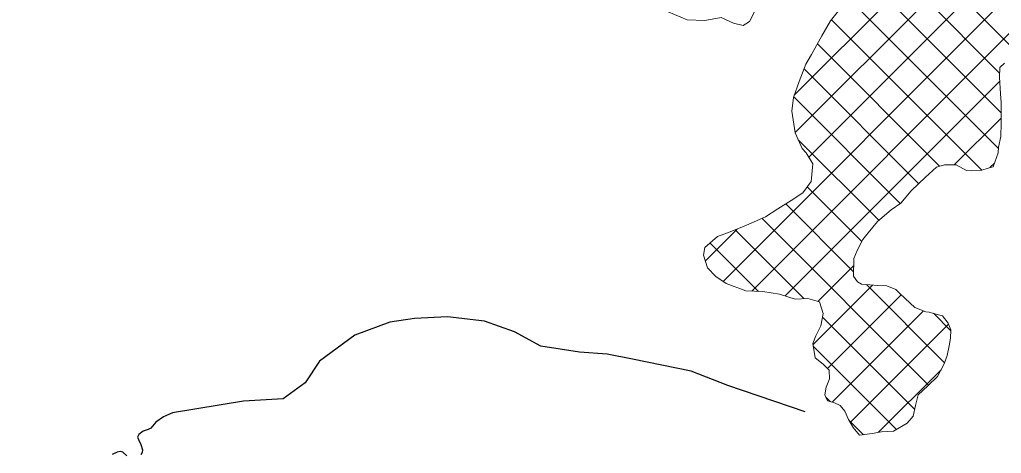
# Model space of a CAD drawing. Extents: x -1643653 to 4543381, y 1624270 to 13878484.
# Drawn here: x 675404 to 681161, y 8981562 to 8984103 of the extents above; entities that cross this region are included whole.
import ezdxf

# ---------------------------------------------------------------- set-up
doc = ezdxf.new("R2010")
doc.units = 0
doc.header["$LTSCALE"] = 200
for name, color, linetype, lineweight in [('1', 7, 'Continuous', 13), ('24', 7, 'Continuous', 25), ('29', 7, 'Continuous', 13)]:
    doc.layers.add(name, color=color, linetype=linetype, lineweight=lineweight)

msp = doc.modelspace()

# ---------------------------------------------------------------- linework, layer by layer
at = {"layer": '1', "lineweight": 25}
msp.add_spline([(814781, 9009175.5), (814787.2, 9009173.4), (814796.9, 9009173.4), (814799.4, 9009172.4), (814805.1, 9009174.5), (814805.6, 9009176.5), (814811.7, 9009179.5), (814811.7, 9009179.5), (814801.5, 9009181), (814790.7, 9009181.5), (814784.1, 9009183.1), (814777.4, 9009185.1), (814778.4, 9009175.5)], degree=3, dxfattribs=at)
at = {"layer": '24'}
for points in [[(680010.4, 8981805.1), (679556.9, 8981958.7), (679341.3, 8982043.7), (678998.1, 8982113.1), (678848.6, 8982142.2), (678687.8, 8982154.6), (678460.7, 8982189.8), (678306.2, 8982274.3), (678129.2, 8982336.8), (677913.1, 8982360.9), (677718.9, 8982351.5), (677574.5, 8982330.5), (677368.6, 8982254.7), (677162.1, 8982101.2), (677077.8, 8981974.5), (676949.4, 8981881.3), (676716.3, 8981866.7), (676299.8, 8981798.2), (676248, 8981776.3), (676201.9, 8981745.3), (676173.4, 8981709.8)], [(676173.4, 8981709.8), (676173, 8981709.2), (676157.8, 8981701.1), (676127.3, 8981691.6), (676101.8, 8981671.8), (676094.3, 8981657.4), (676100, 8981642), (676114.8, 8981613.2), (676125.1, 8981582.5), (676122.1, 8981566.5), (676114.4, 8981552.1)], [(676032.2, 8981546.9), (676008.3, 8981568.8), (675992.5, 8981572.1), (675976.2, 8981569.3), (675946.6, 8981555.8)]]:
    msp.add_lwpolyline(points, dxfattribs=at)
at = {"layer": '29'}
for p, q in [((681248.5, 8983916.9), (679106.7, 8986058.7)), ((681150.6, 8983790.3), (678924, 8986016.9)), ((679946.2, 8983660), (681141.9, 8984855.7)), ((679951.5, 8983440.8), (681157, 8984646.3)), ((680031.5, 8983296.4), (681216.7, 8984481.5)), ((679529.2, 8982569.5), (681287.4, 8984327.7)), ((681159.3, 8983557.1), (680372.2, 8984344.2)), ((681144.1, 8983347.8), (680269.9, 8984222)), ((679696.7, 8982512.5), (681318.9, 8984134.7)), ((681046.7, 8983220.6), (680164.5, 8984102.8)), ((680798.4, 8983244.4), (680081.7, 8983961.1)), ((680675.9, 8983142.4), (680003.5, 8983814.9)), ((679893, 8982484.3), (681151.1, 8983742.4)), ((680568.3, 8983025.5), (679943, 8983650.8)), ((680884.8, 8983251.6), (681159.1, 8983525.8)), ((680442.2, 8982927.2), (679969.9, 8983399.4)), ((681093.6, 8983235.8), (681119.8, 8983262)), ((680342.2, 8982802.6), (680022, 8983122.8)), ((680294.5, 8982625.8), (679897, 8983023.4)), ((680734.4, 8981961.4), (679756.6, 8982939.2)), ((679425.1, 8982689.9), (679611.4, 8982876.2)), ((680003.2, 8982468.1), (679599.7, 8982871.6)), ((679736, 8982510.8), (679452, 8982794.8)), ((680085, 8982451.7), (680295.2, 8982661.9)), ((680056.9, 8982199.1), (680405.3, 8982547.5)), ((680828.1, 8982092.2), (680370.2, 8982550.1)), ((680140.8, 8982058.6), (680573.5, 8982491.3)), ((680652.9, 8981818.4), (680111.4, 8982359.9)), ((680168.3, 8981861.6), (680703.8, 8982397)), ((680865.1, 8982279.7), (680762.5, 8982382.3)), ((680274.1, 8981742.9), (680850.4, 8982319.2)), ((680545, 8981701.8), (680058.7, 8982188.1)), ((680441, 8981685.3), (680807.5, 8982051.7)), ((680158.1, 8981864.2), (680131.6, 8981890.7)), ((680351.5, 8981670.8), (680267.4, 8981754.9))]:
    msp.add_line(p, q, dxfattribs=at)
for points in [[(679730.1, 8984183.5), (679683.8, 8984091.2), (679646.4, 8984068.9), (679590.5, 8984082.6), (679517, 8984114.6), (679422.3, 8984097.1), (679319, 8984101.5), (679207.5, 8984148.2)], [(680242.9, 8981809.3), (680215.5, 8981843), (680178.7, 8981859), (680140.6, 8981868.6), (680125.9, 8981904.6), (680133.1, 8981950.4), (680153.1, 8981998.5), (680151.5, 8982048.3), (680115.1, 8982083.5), (680069.8, 8982121.3), (680056, 8982204.5), (680073.4, 8982250.1), (680102.5, 8982308.3), (680115.3, 8982382.1), (680094.8, 8982448.9), (680025, 8982469.2), (679950.9, 8982465.5), (679859.5, 8982495.2), (679762.8, 8982509.7), (679662, 8982514), (679547.9, 8982556.9), (679487.4, 8982597.5), (679438.5, 8982649.5), (679414.3, 8982722.7), (679421.5, 8982768.5), (679495.4, 8982832.3), (679571.2, 8982860.3), (679641.9, 8982888.3), (679693.4, 8982910.4), (679777, 8982948.5), (679850.6, 8982994.4), (679928, 8983042.8), (679996.5, 8983087.5), (680044.9, 8983154.3), (680054.4, 8983258.8), (680016, 8983322), (679993.5, 8983347.9), (679951.7, 8983439.3), (679932.3, 8983567.3), (679941.3, 8983646.2), (679975, 8983741.3), (680013.8, 8983841.5), (680046.7, 8983899.6), (680108.6, 8984008.3), (680158.7, 8984095.4), (680230.5, 8984186.1)], [(681179.1, 8983847.5), (681151.9, 8983822.4), (681149.6, 8983766.3), (681155.5, 8983669.2), (681159.7, 8983616.8), (681158.9, 8983496.8), (681157.5, 8983419), (681144.8, 8983355.4), (681141.7, 8983322.3), (681112.2, 8983241.1), (681082.7, 8983232.7), (681046.7, 8983220.6), (680986.7, 8983217.9), (680956.1, 8983219.7), (680896.6, 8983251.4), (680868.6, 8983251.9), (680827.7, 8983252.6), (680780.3, 8983239.4), (680716.7, 8983180.6), (680631, 8983100.4), (680571, 8983027.5), (680514.1, 8982987.6), (680433.8, 8982920.1), (680379, 8982854.7), (680349, 8982815.7), (680315.9, 8982751.2), (680295.9, 8982704.3), (680294.1, 8982599.7), (680316.4, 8982566.1), (680340.5, 8982552.9), (680390.1, 8982548.2), (680436.1, 8982546.1), (680489.6, 8982543.9), (680541.5, 8982521.3), (680567.9, 8982496.5), (680653.3, 8982415.9), (680717.9, 8982391.8), (680737, 8982388.9), (680763.7, 8982382), (680815.8, 8982368.3), (680848.2, 8982324.3), (680865.3, 8982284.5), (680863.2, 8982236), (680854.7, 8982191.5), (680842.2, 8982134.3), (680826, 8982086.1), (680786.4, 8982012.7), (680730.6, 8981957.6), (680672.2, 8981903.7), (680658.3, 8981842.7), (680644.5, 8981780.4), (680609.3, 8981738.9), (680528, 8981691.9), (680457.7, 8981688.1), (680402.7, 8981678.8), (680329.7, 8981667.4), (680291, 8981712.7), (680265, 8981759.1), (680242.9, 8981809.3)]]:
    msp.add_lwpolyline(points, dxfattribs=at)

doc.saveas('drawing.dxf')
